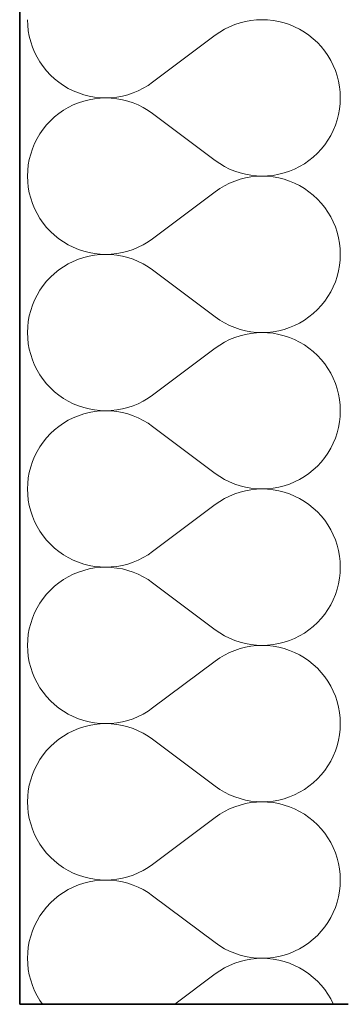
# Model space of a CAD drawing. Header units: millimetres. Extents: x -148444 to 51443, y -4810 to 453290.
# Tile 326 of 551: x -137998 to -137841, y 361053 to 361533. Entities that reach past the tile are written whole.
import ezdxf

# ---------------------------------------------------------------- set-up
doc = ezdxf.new("R2010")
doc.units = ezdxf.units.MM
doc.layers.add('- A - ocieplenie', color=8, linetype='Continuous')

# ---------------------------------------------------------------- blocks, each defined once
blk = doc.blocks.new('*X29')
at = {"layer": '- A - ocieplenie', "linetype": 'Continuous', "lineweight": 13, "ltscale": 100}
for p, q in [((19781.28, 388966.42), (19781.38, 388963.7)), ((19884.81, 388964.87), (19882.23, 388964.01)), ((19887.44, 388965.54), (19884.81, 388964.87)), ((19890.12, 388966.03), (19887.44, 388965.54)), ((19892.83, 388966.32), (19890.12, 388966.03)), ((19895.55, 388966.42), (19892.83, 388966.32)), ((19898.26, 388966.33), (19895.55, 388966.42)), ((19900.97, 388966.04), (19898.26, 388966.33)), ((19903.65, 388965.55), (19900.97, 388966.04)), ((19906.28, 388964.88), (19903.65, 388965.55)), ((19908.86, 388964.03), (19906.28, 388964.88)), ((19781.38, 388963.7), (19781.67, 388961)), ((19781.67, 388961), (19782.16, 388958.32)), ((19874.95, 388960.36), (19872.71, 388958.8)), ((19877.28, 388961.75), (19874.95, 388960.36)), ((19879.72, 388962.97), (19877.28, 388961.75)), ((19882.23, 388964.01), (19879.72, 388962.97)), ((19911.38, 388962.99), (19908.86, 388964.03)), ((19913.81, 388961.77), (19911.38, 388962.99)), ((19916.15, 388960.38), (19913.81, 388961.77)), ((19918.39, 388958.83), (19916.15, 388960.38)), ((19782.16, 388958.32), (19782.83, 388955.68)), ((19782.83, 388955.68), (19783.69, 388953.1)), ((19872.71, 388958.8), (19842.24, 388935.94)), ((19920.51, 388957.12), (19918.39, 388958.83)), ((19922.5, 388955.27), (19920.51, 388957.12)), ((19924.35, 388953.28), (19922.5, 388955.27)), ((19783.69, 388953.1), (19784.73, 388950.59)), ((19784.73, 388950.59), (19785.95, 388948.16)), ((19926.06, 388951.16), (19924.35, 388953.28)), ((19927.61, 388948.93), (19926.06, 388951.16)), ((19785.95, 388948.16), (19787.34, 388945.82)), ((19787.34, 388945.82), (19788.89, 388943.58)), ((19929, 388946.59), (19927.61, 388948.93)), ((19930.22, 388944.16), (19929, 388946.59)), ((19788.89, 388943.58), (19790.6, 388941.47)), ((19790.6, 388941.47), (19792.45, 388939.47)), ((19931.26, 388941.64), (19930.22, 388944.16)), ((19932.12, 388939.06), (19931.26, 388941.64)), ((19792.45, 388939.47), (19794.44, 388937.62)), ((19794.44, 388937.62), (19796.56, 388935.92)), ((19796.56, 388935.92), (19798.8, 388934.36)), ((19840, 388934.39), (19842.24, 388935.94)), ((19932.79, 388936.43), (19932.12, 388939.06)), ((19933.28, 388933.75), (19932.79, 388936.43)), ((19798.8, 388934.36), (19801.14, 388932.98)), ((19801.14, 388932.98), (19803.57, 388931.76)), ((19803.57, 388931.76), (19806.08, 388930.72)), ((19806.08, 388930.72), (19808.67, 388929.86)), ((19830.14, 388929.88), (19832.72, 388930.74)), ((19832.72, 388930.74), (19835.23, 388931.78)), ((19835.23, 388931.78), (19837.66, 388933)), ((19837.66, 388933), (19840, 388934.39)), ((19933.57, 388931.04), (19933.28, 388933.75)), ((19933.66, 388928.33), (19933.57, 388931.04)), ((19806.08, 388925.93), (19803.57, 388924.89)), ((19808.67, 388926.79), (19806.08, 388925.93)), ((19808.67, 388929.86), (19811.3, 388929.19)), ((19811.3, 388927.46), (19808.67, 388926.79)), ((19811.3, 388929.19), (19813.98, 388928.71)), ((19813.98, 388927.94), (19811.3, 388927.46)), ((19813.98, 388928.71), (19816.68, 388928.42)), ((19816.68, 388928.23), (19813.98, 388927.94)), ((19816.68, 388928.42), (19819.4, 388928.33)), ((19819.4, 388928.33), (19816.68, 388928.23)), ((19819.4, 388928.33), (19822.12, 388928.42)), ((19822.12, 388928.23), (19819.4, 388928.33)), ((19822.12, 388928.42), (19824.83, 388928.72)), ((19824.83, 388927.93), (19822.12, 388928.23)), ((19824.83, 388928.72), (19827.5, 388929.2)), ((19827.5, 388927.45), (19824.83, 388927.93)), ((19827.5, 388929.2), (19830.14, 388929.88)), ((19830.14, 388926.77), (19827.5, 388927.45)), ((19832.72, 388925.91), (19830.14, 388926.77)), ((19835.23, 388924.87), (19832.72, 388925.91)), ((19933.57, 388925.61), (19933.66, 388928.33)), ((19798.8, 388922.29), (19796.56, 388920.74)), ((19801.14, 388923.67), (19798.8, 388922.29)), ((19803.57, 388924.89), (19801.14, 388923.67)), ((19837.66, 388923.65), (19835.23, 388924.87)), ((19840, 388922.26), (19837.66, 388923.65)), ((19842.24, 388920.71), (19840, 388922.26)), ((19932.79, 388920.22), (19933.28, 388922.9)), ((19933.28, 388922.9), (19933.57, 388925.61)), ((19792.45, 388917.18), (19790.6, 388915.19)), ((19794.44, 388919.03), (19792.45, 388917.18)), ((19796.56, 388920.74), (19794.44, 388919.03)), ((19872.71, 388897.85), (19842.24, 388920.71)), ((19931.26, 388915.01), (19932.12, 388917.59)), ((19932.12, 388917.59), (19932.79, 388920.22)), ((19788.89, 388913.07), (19787.34, 388910.83)), ((19790.6, 388915.19), (19788.89, 388913.07)), ((19929, 388910.06), (19930.22, 388912.49)), ((19930.22, 388912.49), (19931.26, 388915.01)), ((19785.95, 388908.49), (19784.73, 388906.06)), ((19787.34, 388910.83), (19785.95, 388908.49)), ((19926.06, 388905.49), (19927.61, 388907.72)), ((19927.61, 388907.72), (19929, 388910.06)), ((19783.69, 388903.55), (19782.83, 388900.97)), ((19784.73, 388906.06), (19783.69, 388903.55)), ((19922.5, 388901.38), (19924.35, 388903.37)), ((19924.35, 388903.37), (19926.06, 388905.49)), ((19782.16, 388898.33), (19781.67, 388895.65)), ((19782.83, 388900.97), (19782.16, 388898.33)), ((19872.71, 388897.85), (19874.95, 388896.3)), ((19916.15, 388896.27), (19918.39, 388897.82)), ((19918.39, 388897.82), (19920.51, 388899.53)), ((19920.51, 388899.53), (19922.5, 388901.38)), ((19781.38, 388892.95), (19781.28, 388890.23)), ((19781.67, 388895.65), (19781.38, 388892.95)), ((19874.95, 388896.3), (19877.28, 388894.91)), ((19877.28, 388894.91), (19879.72, 388893.69)), ((19879.72, 388893.69), (19882.23, 388892.64)), ((19882.23, 388892.64), (19884.81, 388891.78)), ((19906.28, 388891.77), (19908.86, 388892.63)), ((19908.86, 388892.63), (19911.38, 388893.67)), ((19911.38, 388893.67), (19913.81, 388894.88)), ((19913.81, 388894.88), (19916.15, 388896.27)), ((19781.28, 388890.23), (19781.38, 388887.51)), ((19781.38, 388887.51), (19781.67, 388884.81)), ((19882.23, 388887.82), (19879.72, 388886.77)), ((19884.81, 388888.68), (19882.23, 388887.82)), ((19884.81, 388891.78), (19887.44, 388891.11)), ((19887.44, 388889.35), (19884.81, 388888.68)), ((19887.44, 388891.11), (19890.12, 388890.62)), ((19890.12, 388889.84), (19887.44, 388889.35)), ((19890.12, 388890.62), (19892.83, 388890.33)), ((19892.83, 388890.13), (19890.12, 388889.84)), ((19892.83, 388890.33), (19895.55, 388890.23)), ((19895.55, 388890.23), (19892.83, 388890.13)), ((19895.55, 388890.23), (19898.26, 388890.33)), ((19898.26, 388890.13), (19895.55, 388890.23)), ((19898.26, 388890.33), (19900.97, 388890.61)), ((19900.97, 388889.85), (19898.26, 388890.13)), ((19900.97, 388890.61), (19903.65, 388891.1)), ((19903.65, 388889.36), (19900.97, 388889.85)), ((19903.65, 388891.1), (19906.28, 388891.77)), ((19906.28, 388888.69), (19903.65, 388889.36)), ((19908.86, 388887.83), (19906.28, 388888.69)), ((19911.38, 388886.8), (19908.86, 388887.83)), ((19781.67, 388884.81), (19782.16, 388882.13)), ((19872.71, 388882.61), (19842.24, 388859.75)), ((19874.95, 388884.16), (19872.71, 388882.61)), ((19877.28, 388885.55), (19874.95, 388884.16)), ((19879.72, 388886.77), (19877.28, 388885.55)), ((19913.81, 388885.58), (19911.38, 388886.8)), ((19916.15, 388884.19), (19913.81, 388885.58)), ((19918.39, 388882.64), (19916.15, 388884.19)), ((19920.51, 388880.93), (19918.39, 388882.64)), ((19782.16, 388882.13), (19782.83, 388879.49)), ((19782.83, 388879.49), (19783.69, 388876.91)), ((19922.5, 388879.08), (19920.51, 388880.93)), ((19924.35, 388877.09), (19922.5, 388879.08)), ((19783.69, 388876.91), (19784.73, 388874.4)), ((19784.73, 388874.4), (19785.95, 388871.97)), ((19926.06, 388874.97), (19924.35, 388877.09)), ((19927.61, 388872.74), (19926.06, 388874.97)), ((19785.95, 388871.97), (19787.34, 388869.63)), ((19787.34, 388869.63), (19788.89, 388867.39)), ((19929, 388870.4), (19927.61, 388872.74)), ((19930.22, 388867.97), (19929, 388870.4)), ((19788.89, 388867.39), (19790.6, 388865.27)), ((19790.6, 388865.27), (19792.45, 388863.28)), ((19931.26, 388865.45), (19930.22, 388867.97)), ((19932.12, 388862.87), (19931.26, 388865.45)), ((19792.45, 388863.28), (19794.44, 388861.43)), ((19794.44, 388861.43), (19796.56, 388859.72)), ((19796.56, 388859.72), (19798.8, 388858.17)), ((19840, 388858.2), (19842.24, 388859.75)), ((19932.79, 388860.24), (19932.12, 388862.87)), ((19933.28, 388857.56), (19932.79, 388860.24)), ((19798.8, 388858.17), (19801.14, 388856.79)), ((19801.14, 388856.79), (19803.57, 388855.57)), ((19803.57, 388855.57), (19806.08, 388854.53)), ((19806.08, 388854.53), (19808.67, 388853.67)), ((19830.14, 388853.69), (19832.72, 388854.55)), ((19832.72, 388854.55), (19835.23, 388855.59)), ((19835.23, 388855.59), (19837.66, 388856.81)), ((19837.66, 388856.81), (19840, 388858.2)), ((19933.57, 388854.85), (19933.28, 388857.56)), ((19933.66, 388852.13), (19933.57, 388854.85)), ((19806.08, 388849.74), (19803.57, 388848.7)), ((19808.67, 388850.6), (19806.08, 388849.74)), ((19808.67, 388853.67), (19811.3, 388853)), ((19811.3, 388851.27), (19808.67, 388850.6)), ((19811.3, 388853), (19813.98, 388852.52)), ((19813.98, 388851.75), (19811.3, 388851.27)), ((19813.98, 388852.52), (19816.68, 388852.23)), ((19816.68, 388852.04), (19813.98, 388851.75)), ((19816.68, 388852.23), (19819.4, 388852.13)), ((19819.4, 388852.13), (19816.68, 388852.04)), ((19819.4, 388852.13), (19822.12, 388852.23)), ((19822.12, 388852.04), (19819.4, 388852.13)), ((19822.12, 388852.23), (19824.83, 388852.53)), ((19824.83, 388851.74), (19822.12, 388852.04)), ((19824.83, 388852.53), (19827.5, 388853.01)), ((19827.5, 388851.26), (19824.83, 388851.74)), ((19827.5, 388853.01), (19830.14, 388853.69)), ((19830.14, 388850.58), (19827.5, 388851.26)), ((19832.72, 388849.72), (19830.14, 388850.58)), ((19835.23, 388848.68), (19832.72, 388849.72)), ((19933.28, 388846.71), (19933.57, 388849.42)), ((19933.57, 388849.42), (19933.66, 388852.13)), ((19796.56, 388844.55), (19794.44, 388842.84)), ((19798.8, 388846.1), (19796.56, 388844.55)), ((19801.14, 388847.48), (19798.8, 388846.1)), ((19803.57, 388848.7), (19801.14, 388847.48)), ((19837.66, 388847.46), (19835.23, 388848.68)), ((19840, 388846.07), (19837.66, 388847.46)), ((19842.24, 388844.52), (19840, 388846.07)), ((19872.71, 388821.66), (19842.24, 388844.52)), ((19932.79, 388844.03), (19933.28, 388846.71)), ((19792.45, 388840.99), (19790.6, 388839)), ((19794.44, 388842.84), (19792.45, 388840.99)), ((19931.26, 388838.82), (19932.12, 388841.4)), ((19932.12, 388841.4), (19932.79, 388844.03)), ((19787.34, 388834.64), (19785.95, 388832.3)), ((19788.89, 388836.88), (19787.34, 388834.64)), ((19790.6, 388839), (19788.89, 388836.88)), ((19929, 388833.87), (19930.22, 388836.3)), ((19930.22, 388836.3), (19931.26, 388838.82)), ((19784.73, 388829.87), (19783.69, 388827.36)), ((19785.95, 388832.3), (19784.73, 388829.87)), ((19926.06, 388829.3), (19927.61, 388831.53)), ((19927.61, 388831.53), (19929, 388833.87)), ((19783.69, 388827.36), (19782.83, 388824.78)), ((19920.51, 388823.34), (19922.5, 388825.19)), ((19922.5, 388825.19), (19924.35, 388827.18)), ((19924.35, 388827.18), (19926.06, 388829.3)), ((19782.16, 388822.14), (19781.67, 388819.46)), ((19782.83, 388824.78), (19782.16, 388822.14)), ((19872.71, 388821.66), (19874.95, 388820.11)), ((19916.15, 388820.08), (19918.39, 388821.63)), ((19918.39, 388821.63), (19920.51, 388823.34)), ((19781.38, 388816.76), (19781.28, 388814.04)), ((19781.67, 388819.46), (19781.38, 388816.76)), ((19874.95, 388820.11), (19877.28, 388818.72)), ((19877.28, 388818.72), (19879.72, 388817.5)), ((19879.72, 388817.5), (19882.23, 388816.45)), ((19882.23, 388816.45), (19884.81, 388815.59)), ((19884.81, 388815.59), (19887.44, 388814.92)), ((19903.65, 388814.91), (19906.28, 388815.58)), ((19906.28, 388815.58), (19908.86, 388816.44)), ((19908.86, 388816.44), (19911.38, 388817.47)), ((19911.38, 388817.47), (19913.81, 388818.69)), ((19913.81, 388818.69), (19916.15, 388820.08)), ((19781.28, 388814.04), (19781.38, 388811.32)), ((19781.38, 388811.32), (19781.67, 388808.62)), ((19879.72, 388810.58), (19877.28, 388809.36)), ((19882.23, 388811.63), (19879.72, 388810.58)), ((19884.81, 388812.49), (19882.23, 388811.63)), ((19887.44, 388813.16), (19884.81, 388812.49)), ((19887.44, 388814.92), (19890.12, 388814.43)), ((19890.12, 388813.65), (19887.44, 388813.16)), ((19890.12, 388814.43), (19892.83, 388814.14)), ((19892.83, 388813.94), (19890.12, 388813.65)), ((19892.83, 388814.14), (19895.55, 388814.04)), ((19895.55, 388814.04), (19892.83, 388813.94)), ((19895.55, 388814.04), (19898.26, 388814.14)), ((19898.26, 388813.94), (19895.55, 388814.04)), ((19898.26, 388814.14), (19900.97, 388814.42)), ((19900.97, 388813.66), (19898.26, 388813.94)), ((19900.97, 388814.42), (19903.65, 388814.91)), ((19903.65, 388813.17), (19900.97, 388813.66)), ((19906.28, 388812.5), (19903.65, 388813.17)), ((19908.86, 388811.64), (19906.28, 388812.5)), ((19911.38, 388810.6), (19908.86, 388811.64)), ((19913.81, 388809.39), (19911.38, 388810.6)), ((19781.67, 388808.62), (19782.16, 388805.94)), ((19782.16, 388805.94), (19782.83, 388803.3)), ((19872.71, 388806.42), (19842.24, 388783.56)), ((19874.95, 388807.97), (19872.71, 388806.42)), ((19877.28, 388809.36), (19874.95, 388807.97)), ((19916.15, 388808), (19913.81, 388809.39)), ((19918.39, 388806.45), (19916.15, 388808)), ((19920.51, 388804.74), (19918.39, 388806.45)), ((19782.83, 388803.3), (19783.69, 388800.72)), ((19922.5, 388802.89), (19920.51, 388804.74)), ((19924.35, 388800.9), (19922.5, 388802.89)), ((19783.69, 388800.72), (19784.73, 388798.21)), ((19784.73, 388798.21), (19785.95, 388795.78)), ((19926.06, 388798.78), (19924.35, 388800.9)), ((19927.61, 388796.55), (19926.06, 388798.78)), ((19929, 388794.21), (19927.61, 388796.55)), ((19785.95, 388795.78), (19787.34, 388793.44)), ((19787.34, 388793.44), (19788.89, 388791.2)), ((19930.22, 388791.78), (19929, 388794.21)), ((19931.26, 388789.26), (19930.22, 388791.78)), ((19788.89, 388791.2), (19790.6, 388789.08)), ((19790.6, 388789.08), (19792.45, 388787.09)), ((19792.45, 388787.09), (19794.44, 388785.24)), ((19932.12, 388786.68), (19931.26, 388789.26)), ((19932.79, 388784.05), (19932.12, 388786.68)), ((19794.44, 388785.24), (19796.56, 388783.53)), ((19796.56, 388783.53), (19798.8, 388781.98)), ((19798.8, 388781.98), (19801.14, 388780.6)), ((19837.66, 388780.62), (19840, 388782.01)), ((19840, 388782.01), (19842.24, 388783.56)), ((19933.28, 388781.37), (19932.79, 388784.05)), ((19801.14, 388780.6), (19803.57, 388779.38)), ((19803.57, 388779.38), (19806.08, 388778.34)), ((19806.08, 388778.34), (19808.67, 388777.48)), ((19808.67, 388777.48), (19811.3, 388776.81)), ((19827.5, 388776.82), (19830.14, 388777.5)), ((19830.14, 388777.5), (19832.72, 388778.36)), ((19832.72, 388778.36), (19835.23, 388779.4)), ((19835.23, 388779.4), (19837.66, 388780.62)), ((19933.57, 388778.66), (19933.28, 388781.37)), ((19933.66, 388775.94), (19933.57, 388778.66)), ((19803.57, 388772.51), (19801.14, 388771.29)), ((19806.08, 388773.55), (19803.57, 388772.51)), ((19808.67, 388774.41), (19806.08, 388773.55)), ((19811.3, 388775.08), (19808.67, 388774.41)), ((19811.3, 388776.81), (19813.98, 388776.33)), ((19813.98, 388775.56), (19811.3, 388775.08)), ((19813.98, 388776.33), (19816.68, 388776.04)), ((19816.68, 388775.85), (19813.98, 388775.56)), ((19816.68, 388776.04), (19819.4, 388775.94)), ((19819.4, 388775.94), (19816.68, 388775.85)), ((19819.4, 388775.94), (19822.12, 388776.04)), ((19822.12, 388775.85), (19819.4, 388775.94)), ((19822.12, 388776.04), (19824.83, 388776.34)), ((19824.83, 388775.55), (19822.12, 388775.85)), ((19824.83, 388776.34), (19827.5, 388776.82)), ((19827.5, 388775.07), (19824.83, 388775.55)), ((19830.14, 388774.39), (19827.5, 388775.07)), ((19832.72, 388773.53), (19830.14, 388774.39)), ((19835.23, 388772.49), (19832.72, 388773.53)), ((19837.66, 388771.27), (19835.23, 388772.49)), ((19933.28, 388770.52), (19933.57, 388773.23)), ((19933.57, 388773.23), (19933.66, 388775.94)), ((19796.56, 388768.35), (19794.44, 388766.65)), ((19798.8, 388769.91), (19796.56, 388768.35)), ((19801.14, 388771.29), (19798.8, 388769.91)), ((19840, 388769.88), (19837.66, 388771.27)), ((19842.24, 388768.33), (19840, 388769.88)), ((19872.71, 388745.47), (19842.24, 388768.33)), ((19932.12, 388765.21), (19932.79, 388767.84)), ((19932.79, 388767.84), (19933.28, 388770.52)), ((19790.6, 388762.8), (19788.89, 388760.69)), ((19792.45, 388764.8), (19790.6, 388762.8)), ((19794.44, 388766.65), (19792.45, 388764.8)), ((19930.22, 388760.11), (19931.26, 388762.63)), ((19931.26, 388762.63), (19932.12, 388765.21)), ((19787.34, 388758.45), (19785.95, 388756.11)), ((19788.89, 388760.69), (19787.34, 388758.45)), ((19929, 388757.68), (19930.22, 388760.11)), ((19784.73, 388753.68), (19783.69, 388751.17)), ((19785.95, 388756.11), (19784.73, 388753.68)), ((19924.35, 388750.99), (19926.06, 388753.11)), ((19926.06, 388753.11), (19927.61, 388755.34)), ((19927.61, 388755.34), (19929, 388757.68)), ((19782.83, 388748.59), (19782.16, 388745.95)), ((19783.69, 388751.17), (19782.83, 388748.59)), ((19920.51, 388747.15), (19922.5, 388749)), ((19922.5, 388749), (19924.35, 388750.99)), ((19782.16, 388745.95), (19781.67, 388743.27)), ((19872.71, 388745.47), (19874.95, 388743.91)), ((19874.95, 388743.91), (19877.28, 388742.52)), ((19913.81, 388742.5), (19916.15, 388743.89)), ((19916.15, 388743.89), (19918.39, 388745.44)), ((19918.39, 388745.44), (19920.51, 388747.15)), ((19781.38, 388740.57), (19781.28, 388737.85)), ((19781.67, 388743.27), (19781.38, 388740.57)), ((19877.28, 388742.52), (19879.72, 388741.3)), ((19879.72, 388741.3), (19882.23, 388740.26)), ((19882.23, 388740.26), (19884.81, 388739.4)), ((19884.81, 388739.4), (19887.44, 388738.73)), ((19887.44, 388738.73), (19890.12, 388738.24)), ((19900.97, 388738.23), (19903.65, 388738.72)), ((19903.65, 388738.72), (19906.28, 388739.39)), ((19906.28, 388739.39), (19908.86, 388740.24)), ((19908.86, 388740.24), (19911.38, 388741.28)), ((19911.38, 388741.28), (19913.81, 388742.5)), ((19781.28, 388737.85), (19781.38, 388735.13)), ((19781.38, 388735.13), (19781.67, 388732.43)), ((19879.72, 388734.39), (19877.28, 388733.17)), ((19882.23, 388735.44), (19879.72, 388734.39)), ((19884.81, 388736.3), (19882.23, 388735.44)), ((19887.44, 388736.97), (19884.81, 388736.3)), ((19890.12, 388737.46), (19887.44, 388736.97)), ((19890.12, 388738.24), (19892.83, 388737.95)), ((19892.83, 388737.75), (19890.12, 388737.46)), ((19892.83, 388737.95), (19895.55, 388737.85)), ((19895.55, 388737.85), (19892.83, 388737.75)), ((19895.55, 388737.85), (19898.26, 388737.94)), ((19898.26, 388737.75), (19895.55, 388737.85)), ((19898.26, 388737.94), (19900.97, 388738.23)), ((19900.97, 388737.46), (19898.26, 388737.75)), ((19903.65, 388736.98), (19900.97, 388737.46)), ((19906.28, 388736.31), (19903.65, 388736.98)), ((19908.86, 388735.45), (19906.28, 388736.31)), ((19911.38, 388734.41), (19908.86, 388735.45)), ((19913.81, 388733.2), (19911.38, 388734.41)), ((19781.67, 388732.43), (19782.16, 388729.75)), ((19782.16, 388729.75), (19782.83, 388727.11)), ((19872.71, 388730.23), (19842.24, 388707.37)), ((19874.95, 388731.78), (19872.71, 388730.23)), ((19877.28, 388733.17), (19874.95, 388731.78)), ((19916.15, 388731.81), (19913.81, 388733.2)), ((19918.39, 388730.26), (19916.15, 388731.81)), ((19920.51, 388728.55), (19918.39, 388730.26)), ((19782.83, 388727.11), (19783.69, 388724.53)), ((19783.69, 388724.53), (19784.73, 388722.02)), ((19922.5, 388726.7), (19920.51, 388728.55)), ((19924.35, 388724.71), (19922.5, 388726.7)), ((19926.06, 388722.59), (19924.35, 388724.71)), ((19784.73, 388722.02), (19785.95, 388719.59)), ((19785.95, 388719.59), (19787.34, 388717.25)), ((19927.61, 388720.36), (19926.06, 388722.59)), ((19929, 388718.02), (19927.61, 388720.36)), ((19787.34, 388717.25), (19788.89, 388715.01)), ((19788.89, 388715.01), (19790.6, 388712.89)), ((19930.22, 388715.59), (19929, 388718.02)), ((19931.26, 388713.07), (19930.22, 388715.59)), ((19790.6, 388712.89), (19792.45, 388710.9)), ((19792.45, 388710.9), (19794.44, 388709.05)), ((19932.12, 388710.49), (19931.26, 388713.07)), ((19932.79, 388707.86), (19932.12, 388710.49)), ((19794.44, 388709.05), (19796.56, 388707.34)), ((19796.56, 388707.34), (19798.8, 388705.79)), ((19798.8, 388705.79), (19801.14, 388704.41)), ((19837.66, 388704.43), (19840, 388705.82)), ((19840, 388705.82), (19842.24, 388707.37)), ((19933.28, 388705.18), (19932.79, 388707.86)), ((19933.57, 388702.47), (19933.28, 388705.18)), ((19801.14, 388704.41), (19803.57, 388703.19)), ((19803.57, 388703.19), (19806.08, 388702.15)), ((19806.08, 388702.15), (19808.67, 388701.29)), ((19808.67, 388701.29), (19811.3, 388700.62)), ((19811.3, 388700.62), (19813.98, 388700.14)), ((19824.83, 388700.15), (19827.5, 388700.63)), ((19827.5, 388700.63), (19830.14, 388701.31)), ((19830.14, 388701.31), (19832.72, 388702.17)), ((19832.72, 388702.17), (19835.23, 388703.21)), ((19835.23, 388703.21), (19837.66, 388704.43)), ((19933.66, 388699.75), (19933.57, 388702.47)), ((19803.57, 388696.32), (19801.14, 388695.1)), ((19806.08, 388697.36), (19803.57, 388696.32)), ((19808.67, 388698.22), (19806.08, 388697.36)), ((19811.3, 388698.89), (19808.67, 388698.22)), ((19813.98, 388699.37), (19811.3, 388698.89)), ((19813.98, 388700.14), (19816.68, 388699.85)), ((19816.68, 388699.66), (19813.98, 388699.37)), ((19816.68, 388699.85), (19819.4, 388699.75)), ((19819.4, 388699.75), (19816.68, 388699.66)), ((19819.4, 388699.75), (19822.12, 388699.85)), ((19822.12, 388699.66), (19819.4, 388699.75)), ((19822.12, 388699.85), (19824.83, 388700.15)), ((19824.83, 388699.36), (19822.12, 388699.66)), ((19827.5, 388698.88), (19824.83, 388699.36)), ((19830.14, 388698.2), (19827.5, 388698.88)), ((19832.72, 388697.34), (19830.14, 388698.2)), ((19835.23, 388696.3), (19832.72, 388697.34)), ((19837.66, 388695.08), (19835.23, 388696.3)), ((19933.28, 388694.33), (19933.57, 388697.04)), ((19933.57, 388697.04), (19933.66, 388699.75)), ((19796.56, 388692.16), (19794.44, 388690.46)), ((19798.8, 388693.72), (19796.56, 388692.16)), ((19801.14, 388695.1), (19798.8, 388693.72)), ((19840, 388693.69), (19837.66, 388695.08)), ((19842.24, 388692.14), (19840, 388693.69)), ((19872.71, 388669.28), (19842.24, 388692.14)), ((19932.12, 388689.02), (19932.79, 388691.65)), ((19932.79, 388691.65), (19933.28, 388694.33)), ((19790.6, 388686.61), (19788.89, 388684.5)), ((19792.45, 388688.6), (19790.6, 388686.61)), ((19794.44, 388690.46), (19792.45, 388688.6)), ((19930.22, 388683.92), (19931.26, 388686.44)), ((19931.26, 388686.44), (19932.12, 388689.02)), ((19787.34, 388682.26), (19785.95, 388679.92)), ((19788.89, 388684.5), (19787.34, 388682.26)), ((19927.61, 388679.15), (19929, 388681.49)), ((19929, 388681.49), (19930.22, 388683.92)), ((19784.73, 388677.49), (19783.69, 388674.98)), ((19785.95, 388679.92), (19784.73, 388677.49)), ((19924.35, 388674.8), (19926.06, 388676.92)), ((19926.06, 388676.92), (19927.61, 388679.15)), ((19782.83, 388672.4), (19782.16, 388669.76)), ((19783.69, 388674.98), (19782.83, 388672.4)), ((19920.51, 388670.95), (19922.5, 388672.81)), ((19922.5, 388672.81), (19924.35, 388674.8)), ((19781.67, 388667.08), (19781.38, 388664.38)), ((19782.16, 388669.76), (19781.67, 388667.08)), ((19872.71, 388669.28), (19874.95, 388667.72)), ((19874.95, 388667.72), (19877.28, 388666.33)), ((19913.81, 388666.31), (19916.15, 388667.7)), ((19916.15, 388667.7), (19918.39, 388669.25)), ((19918.39, 388669.25), (19920.51, 388670.95)), ((19781.38, 388664.38), (19781.28, 388661.66)), ((19877.28, 388666.33), (19879.72, 388665.11)), ((19879.72, 388665.11), (19882.23, 388664.07)), ((19882.23, 388664.07), (19884.81, 388663.21)), ((19884.81, 388663.21), (19887.44, 388662.54)), ((19887.44, 388662.54), (19890.12, 388662.05)), ((19890.12, 388662.05), (19892.83, 388661.76)), ((19898.26, 388661.75), (19900.97, 388662.04)), ((19900.97, 388662.04), (19903.65, 388662.52)), ((19903.65, 388662.52), (19906.28, 388663.2)), ((19906.28, 388663.2), (19908.86, 388664.05)), ((19908.86, 388664.05), (19911.38, 388665.09)), ((19911.38, 388665.09), (19913.81, 388666.31)), ((19781.28, 388661.66), (19781.38, 388658.94)), ((19781.38, 388658.94), (19781.67, 388656.24)), ((19879.72, 388658.2), (19877.28, 388656.98)), ((19882.23, 388659.25), (19879.72, 388658.2)), ((19884.81, 388660.11), (19882.23, 388659.25)), ((19887.44, 388660.78), (19884.81, 388660.11)), ((19890.12, 388661.27), (19887.44, 388660.78)), ((19892.83, 388661.56), (19890.12, 388661.27)), ((19892.83, 388661.76), (19895.55, 388661.66)), ((19895.55, 388661.66), (19892.83, 388661.56)), ((19895.55, 388661.66), (19898.26, 388661.75)), ((19898.26, 388661.56), (19895.55, 388661.66)), ((19900.97, 388661.27), (19898.26, 388661.56)), ((19903.65, 388660.79), (19900.97, 388661.27)), ((19906.28, 388660.12), (19903.65, 388660.79)), ((19908.86, 388659.26), (19906.28, 388660.12)), ((19911.38, 388658.22), (19908.86, 388659.26)), ((19913.81, 388657.01), (19911.38, 388658.22)), ((19781.67, 388656.24), (19782.16, 388653.56)), ((19782.16, 388653.56), (19782.83, 388650.92)), ((19872.71, 388654.04), (19842.24, 388631.18)), ((19874.95, 388655.59), (19872.71, 388654.04)), ((19877.28, 388656.98), (19874.95, 388655.59)), ((19916.15, 388655.62), (19913.81, 388657.01)), ((19918.39, 388654.07), (19916.15, 388655.62)), ((19920.51, 388652.36), (19918.39, 388654.07)), ((19922.5, 388650.51), (19920.51, 388652.36)), ((19782.83, 388650.92), (19783.69, 388648.34)), ((19783.69, 388648.34), (19784.73, 388645.83)), ((19924.35, 388648.52), (19922.5, 388650.51)), ((19926.06, 388646.4), (19924.35, 388648.52)), ((19784.73, 388645.83), (19785.95, 388643.39)), ((19785.95, 388643.39), (19787.34, 388641.06)), ((19927.61, 388644.17), (19926.06, 388646.4)), ((19929, 388641.83), (19927.61, 388644.17)), ((19787.34, 388641.06), (19788.89, 388638.82)), ((19788.89, 388638.82), (19790.6, 388636.7)), ((19930.22, 388639.39), (19929, 388641.83)), ((19931.26, 388636.88), (19930.22, 388639.39)), ((19790.6, 388636.7), (19792.45, 388634.71)), ((19792.45, 388634.71), (19794.44, 388632.86)), ((19932.12, 388634.3), (19931.26, 388636.88)), ((19932.79, 388631.66), (19932.12, 388634.3)), ((19794.44, 388632.86), (19796.56, 388631.15)), ((19796.56, 388631.15), (19798.8, 388629.6)), ((19798.8, 388629.6), (19801.14, 388628.22)), ((19837.66, 388628.24), (19840, 388629.63)), ((19840, 388629.63), (19842.24, 388631.18)), ((19933.28, 388628.99), (19932.79, 388631.66)), ((19933.57, 388626.28), (19933.28, 388628.99)), ((19801.14, 388628.22), (19803.57, 388627)), ((19803.57, 388627), (19806.08, 388625.96)), ((19806.08, 388625.96), (19808.67, 388625.1)), ((19808.67, 388625.1), (19811.3, 388624.43)), ((19811.3, 388624.43), (19813.98, 388623.95)), ((19813.98, 388623.95), (19816.68, 388623.66)), ((19816.68, 388623.66), (19819.4, 388623.56)), ((19819.4, 388623.56), (19816.68, 388623.47)), ((19819.4, 388623.56), (19822.12, 388623.66)), ((19822.12, 388623.46), (19819.4, 388623.56)), ((19822.12, 388623.66), (19824.83, 388623.96)), ((19824.83, 388623.96), (19827.5, 388624.44)), ((19827.5, 388624.44), (19830.14, 388625.11)), ((19830.14, 388625.11), (19832.72, 388625.98)), ((19832.72, 388625.98), (19835.23, 388627.02)), ((19835.23, 388627.02), (19837.66, 388628.24)), ((19933.66, 388623.56), (19933.57, 388626.28)), ((19933.57, 388620.84), (19933.66, 388623.56)), ((19801.14, 388618.91), (19798.8, 388617.52)), ((19803.57, 388620.13), (19801.14, 388618.91)), ((19806.08, 388621.17), (19803.57, 388620.13)), ((19808.67, 388622.03), (19806.08, 388621.17)), ((19811.3, 388622.7), (19808.67, 388622.03)), ((19813.98, 388623.18), (19811.3, 388622.7)), ((19816.68, 388623.47), (19813.98, 388623.18)), ((19824.83, 388623.17), (19822.12, 388623.46)), ((19827.5, 388622.69), (19824.83, 388623.17)), ((19830.14, 388622.01), (19827.5, 388622.69)), ((19832.72, 388621.15), (19830.14, 388622.01)), ((19835.23, 388620.11), (19832.72, 388621.15)), ((19837.66, 388618.89), (19835.23, 388620.11)), ((19840, 388617.5), (19837.66, 388618.89)), ((19933.28, 388618.14), (19933.57, 388620.84)), ((19794.44, 388614.27), (19792.45, 388612.41)), ((19796.56, 388615.97), (19794.44, 388614.27)), ((19798.8, 388617.52), (19796.56, 388615.97)), ((19842.24, 388615.94), (19840, 388617.5)), ((19872.71, 388593.09), (19842.24, 388615.94)), ((19932.12, 388612.83), (19932.79, 388615.46)), ((19932.79, 388615.46), (19933.28, 388618.14)), ((19790.6, 388610.42), (19788.89, 388608.31)), ((19792.45, 388612.41), (19790.6, 388610.42)), ((19930.22, 388607.73), (19931.26, 388610.25)), ((19931.26, 388610.25), (19932.12, 388612.83)), ((19787.34, 388606.07), (19785.95, 388603.73)), ((19788.89, 388608.31), (19787.34, 388606.07)), ((19927.61, 388602.96), (19929, 388605.3)), ((19929, 388605.3), (19930.22, 388607.73)), ((19784.73, 388601.3), (19783.69, 388598.79)), ((19785.95, 388603.73), (19784.73, 388601.3)), ((19924.35, 388598.61), (19926.06, 388600.73)), ((19926.06, 388600.73), (19927.61, 388602.96)), ((19782.83, 388596.21), (19782.16, 388593.57)), ((19783.69, 388598.79), (19782.83, 388596.21)), ((19920.51, 388594.76), (19922.5, 388596.62)), ((19922.5, 388596.62), (19924.35, 388598.61)), ((19781.67, 388590.89), (19781.38, 388588.19)), ((19782.16, 388593.57), (19781.67, 388590.89)), ((19872.71, 388593.09), (19874.95, 388591.53)), ((19874.95, 388591.53), (19877.28, 388590.14)), ((19877.28, 388590.14), (19879.72, 388588.92)), ((19911.38, 388588.9), (19913.81, 388590.12)), ((19913.81, 388590.12), (19916.15, 388591.51)), ((19916.15, 388591.51), (19918.39, 388593.06)), ((19918.39, 388593.06), (19920.51, 388594.76)), ((19781.38, 388588.19), (19781.28, 388585.47)), ((19781.28, 388585.47), (19781.38, 388582.75)), ((19879.72, 388588.92), (19882.23, 388587.88)), ((19882.23, 388587.88), (19884.81, 388587.02)), ((19884.81, 388587.02), (19887.44, 388586.34)), ((19887.44, 388586.34), (19890.12, 388585.86)), ((19890.12, 388585.86), (19892.83, 388585.57)), ((19892.83, 388585.37), (19890.12, 388585.08)), ((19892.83, 388585.57), (19895.55, 388585.47)), ((19895.55, 388585.47), (19892.83, 388585.37)), ((19895.55, 388585.47), (19898.26, 388585.56)), ((19898.26, 388585.37), (19895.55, 388585.47)), ((19898.26, 388585.56), (19900.97, 388585.85)), ((19900.97, 388585.08), (19898.26, 388585.37)), ((19900.97, 388585.85), (19903.65, 388586.33)), ((19903.65, 388586.33), (19906.28, 388587.01)), ((19906.28, 388587.01), (19908.86, 388587.86)), ((19908.86, 388587.86), (19911.38, 388588.9)), ((19781.38, 388582.75), (19781.67, 388580.04)), ((19877.28, 388580.79), (19874.95, 388579.4)), ((19879.72, 388582.01), (19877.28, 388580.79)), ((19882.23, 388583.06), (19879.72, 388582.01)), ((19884.81, 388583.92), (19882.23, 388583.06)), ((19887.44, 388584.59), (19884.81, 388583.92)), ((19890.12, 388585.08), (19887.44, 388584.59)), ((19903.65, 388584.6), (19900.97, 388585.08)), ((19906.28, 388583.93), (19903.65, 388584.6)), ((19908.86, 388583.07), (19906.28, 388583.93)), ((19911.38, 388582.03), (19908.86, 388583.07)), ((19913.81, 388580.82), (19911.38, 388582.03)), ((19916.15, 388579.43), (19913.81, 388580.82)), ((19781.67, 388580.04), (19782.16, 388577.37)), ((19782.16, 388577.37), (19782.83, 388574.73)), ((19872.71, 388577.85), (19842.24, 388554.99)), ((19874.95, 388579.4), (19872.71, 388577.85)), ((19918.39, 388577.88), (19916.15, 388579.43)), ((19920.51, 388576.17), (19918.39, 388577.88)), ((19922.5, 388574.32), (19920.51, 388576.17)), ((19782.83, 388574.73), (19783.69, 388572.15)), ((19783.69, 388572.15), (19784.73, 388569.64)), ((19924.35, 388572.33), (19922.5, 388574.32)), ((19926.06, 388570.21), (19924.35, 388572.33)), ((19784.73, 388569.64), (19785.95, 388567.2)), ((19785.95, 388567.2), (19787.34, 388564.87)), ((19927.61, 388567.98), (19926.06, 388570.21)), ((19929, 388565.64), (19927.61, 388567.98)), ((19787.34, 388564.87), (19788.89, 388562.63)), ((19788.89, 388562.63), (19790.6, 388560.51)), ((19930.22, 388563.2), (19929, 388565.64)), ((19931.26, 388560.69), (19930.22, 388563.2)), ((19790.6, 388560.51), (19792.45, 388558.52)), ((19792.45, 388558.52), (19794.44, 388556.67)), ((19794.44, 388556.67), (19796.56, 388554.96)), ((19932.12, 388558.11), (19931.26, 388560.69)), ((19932.79, 388555.47), (19932.12, 388558.11)), ((19796.56, 388554.96), (19798.8, 388553.41)), ((19798.8, 388553.41), (19801.14, 388552.03)), ((19801.14, 388552.03), (19803.57, 388550.81)), ((19835.23, 388550.83), (19837.66, 388552.05)), ((19837.66, 388552.05), (19840, 388553.44)), ((19840, 388553.44), (19842.24, 388554.99)), ((19933.28, 388552.8), (19932.79, 388555.47)), ((19933.57, 388550.09), (19933.28, 388552.8)), ((19803.57, 388550.81), (19806.08, 388549.77)), ((19806.08, 388549.77), (19808.67, 388548.91)), ((19808.67, 388548.91), (19811.3, 388548.24)), ((19811.3, 388548.24), (19813.98, 388547.76)), ((19813.98, 388546.99), (19811.3, 388546.51)), ((19813.98, 388547.76), (19816.68, 388547.47)), ((19816.68, 388547.28), (19813.98, 388546.99)), ((19816.68, 388547.47), (19819.4, 388547.37)), ((19819.4, 388547.37), (19816.68, 388547.28)), ((19819.4, 388547.37), (19822.12, 388547.47)), ((19822.12, 388547.27), (19819.4, 388547.37)), ((19822.12, 388547.47), (19824.83, 388547.76)), ((19824.83, 388546.98), (19822.12, 388547.27)), ((19824.83, 388547.76), (19827.5, 388548.25)), ((19827.5, 388546.5), (19824.83, 388546.98)), ((19827.5, 388548.25), (19830.14, 388548.92)), ((19830.14, 388548.92), (19832.72, 388549.79)), ((19832.72, 388549.79), (19835.23, 388550.83)), ((19933.66, 388547.37), (19933.57, 388550.09)), ((19933.57, 388544.65), (19933.66, 388547.37)), ((19801.14, 388542.72), (19798.8, 388541.33)), ((19803.57, 388543.94), (19801.14, 388542.72)), ((19806.08, 388544.98), (19803.57, 388543.94)), ((19808.67, 388545.84), (19806.08, 388544.98)), ((19811.3, 388546.51), (19808.67, 388545.84)), ((19830.14, 388545.82), (19827.5, 388546.5)), ((19832.72, 388544.96), (19830.14, 388545.82)), ((19835.23, 388543.92), (19832.72, 388544.96)), ((19837.66, 388542.7), (19835.23, 388543.92)), ((19840, 388541.31), (19837.66, 388542.7)), ((19933.28, 388541.95), (19933.57, 388544.65)), ((19794.44, 388538.08), (19792.45, 388536.22)), ((19796.56, 388539.78), (19794.44, 388538.08)), ((19798.8, 388541.33), (19796.56, 388539.78)), ((19842.24, 388539.75), (19840, 388541.31)), ((19872.71, 388516.9), (19842.24, 388539.75)), ((19932.12, 388536.64), (19932.79, 388539.27)), ((19932.79, 388539.27), (19933.28, 388541.95)), ((19790.6, 388534.23), (19788.89, 388532.12)), ((19792.45, 388536.22), (19790.6, 388534.23)), ((19930.22, 388531.54), (19931.26, 388534.05)), ((19931.26, 388534.05), (19932.12, 388536.64)), ((19787.34, 388529.88), (19785.95, 388527.54)), ((19788.89, 388532.12), (19787.34, 388529.88)), ((19927.61, 388526.77), (19929, 388529.11)), ((19929, 388529.11), (19930.22, 388531.54)), ((19784.73, 388525.11), (19783.69, 388522.6)), ((19785.95, 388527.54), (19784.73, 388525.11)), ((19924.35, 388522.42), (19926.06, 388524.54)), ((19926.06, 388524.54), (19927.61, 388526.77)), ((19782.83, 388520.01), (19782.16, 388517.38)), ((19783.69, 388522.6), (19782.83, 388520.01)), ((19918.39, 388516.87), (19920.51, 388518.57)), ((19920.51, 388518.57), (19922.5, 388520.43)), ((19922.5, 388520.43), (19924.35, 388522.42)), ((19781.67, 388514.7), (19781.38, 388512)), ((19782.16, 388517.38), (19781.67, 388514.7)), ((19872.71, 388516.9), (19874.95, 388515.34)), ((19874.95, 388515.34), (19877.28, 388513.95)), ((19877.28, 388513.95), (19879.72, 388512.73)), ((19911.38, 388512.71), (19913.81, 388513.93)), ((19913.81, 388513.93), (19916.15, 388515.32)), ((19916.15, 388515.32), (19918.39, 388516.87)), ((19781.38, 388512), (19781.28, 388509.28)), ((19781.28, 388509.28), (19781.38, 388506.56)), ((19879.72, 388512.73), (19882.23, 388511.69)), ((19882.23, 388511.69), (19884.81, 388510.83)), ((19884.81, 388510.83), (19887.44, 388510.15)), ((19887.44, 388510.15), (19890.12, 388509.67)), ((19890.12, 388508.89), (19887.44, 388508.4)), ((19890.12, 388509.67), (19892.83, 388509.38)), ((19892.83, 388509.18), (19890.12, 388508.89)), ((19892.83, 388509.38), (19895.55, 388509.28)), ((19895.55, 388509.28), (19892.83, 388509.18)), ((19895.55, 388509.28), (19898.26, 388509.37)), ((19898.26, 388509.18), (19895.55, 388509.28)), ((19898.26, 388509.37), (19900.97, 388509.66)), ((19900.97, 388508.89), (19898.26, 388509.18)), ((19900.97, 388509.66), (19903.65, 388510.14)), ((19903.65, 388508.41), (19900.97, 388508.89)), ((19903.65, 388510.14), (19906.28, 388510.82)), ((19906.28, 388510.82), (19908.86, 388511.67)), ((19908.86, 388511.67), (19911.38, 388512.71)), ((19781.38, 388506.56), (19781.67, 388503.85)), ((19781.67, 388503.85), (19782.16, 388501.18)), ((19877.28, 388504.6), (19874.95, 388503.21)), ((19879.72, 388505.82), (19877.28, 388504.6)), ((19882.23, 388506.87), (19879.72, 388505.82)), ((19884.81, 388507.73), (19882.23, 388506.87)), ((19887.44, 388508.4), (19884.81, 388507.73)), ((19906.28, 388507.74), (19903.65, 388508.41)), ((19908.86, 388506.88), (19906.28, 388507.74)), ((19911.38, 388505.84), (19908.86, 388506.88)), ((19913.81, 388504.63), (19911.38, 388505.84)), ((19916.15, 388503.24), (19913.81, 388504.63)), ((19782.16, 388501.18), (19782.83, 388498.54)), ((19872.71, 388501.66), (19852.99, 388486.86)), ((19874.95, 388503.21), (19872.71, 388501.66)), ((19918.39, 388501.69), (19916.15, 388503.24)), ((19920.51, 388499.98), (19918.39, 388501.69)), ((19922.5, 388498.13), (19920.51, 388499.98)), ((19782.83, 388498.54), (19783.69, 388495.96)), ((19783.69, 388495.96), (19784.73, 388493.45)), ((19924.35, 388496.14), (19922.5, 388498.13)), ((19926.06, 388494.02), (19924.35, 388496.14)), ((19784.73, 388493.45), (19785.95, 388491.01)), ((19785.95, 388491.01), (19787.34, 388488.67)), ((19927.61, 388491.79), (19926.06, 388494.02)), ((19929, 388489.45), (19927.61, 388491.79)), ((19930.22, 388487.01), (19929, 388489.45)), ((19787.34, 388488.67), (19788.59, 388486.86)), ((19930.28, 388486.86), (19930.22, 388487.01))]:
    blk.add_line(p, q, dxfattribs=at)

msp = doc.modelspace()

# ---------------------------------------------------------------- linework, layer by layer
at = {"layer": '- A - ocieplenie', "color": 8, "linetype": 'Continuous', "lineweight": 35, "ltscale": 100, "flags": 128}
for points in [[(-137998.33, 368629.04), (-137998.34, 361053.27)], [(-137998.34, 361053.27), (-137838.34, 361053.27)]]:
    msp.add_lwpolyline(points, dxfattribs=at)

# ---------------------------------------------------------------- block references
at = {"color": 8, "linetype": 'Continuous', "lineweight": 20, "ltscale": 100}
msp.add_blockref('*X29', (-157775.81, -27433.59), dxfattribs=at)

doc.saveas('drawing.dxf')
